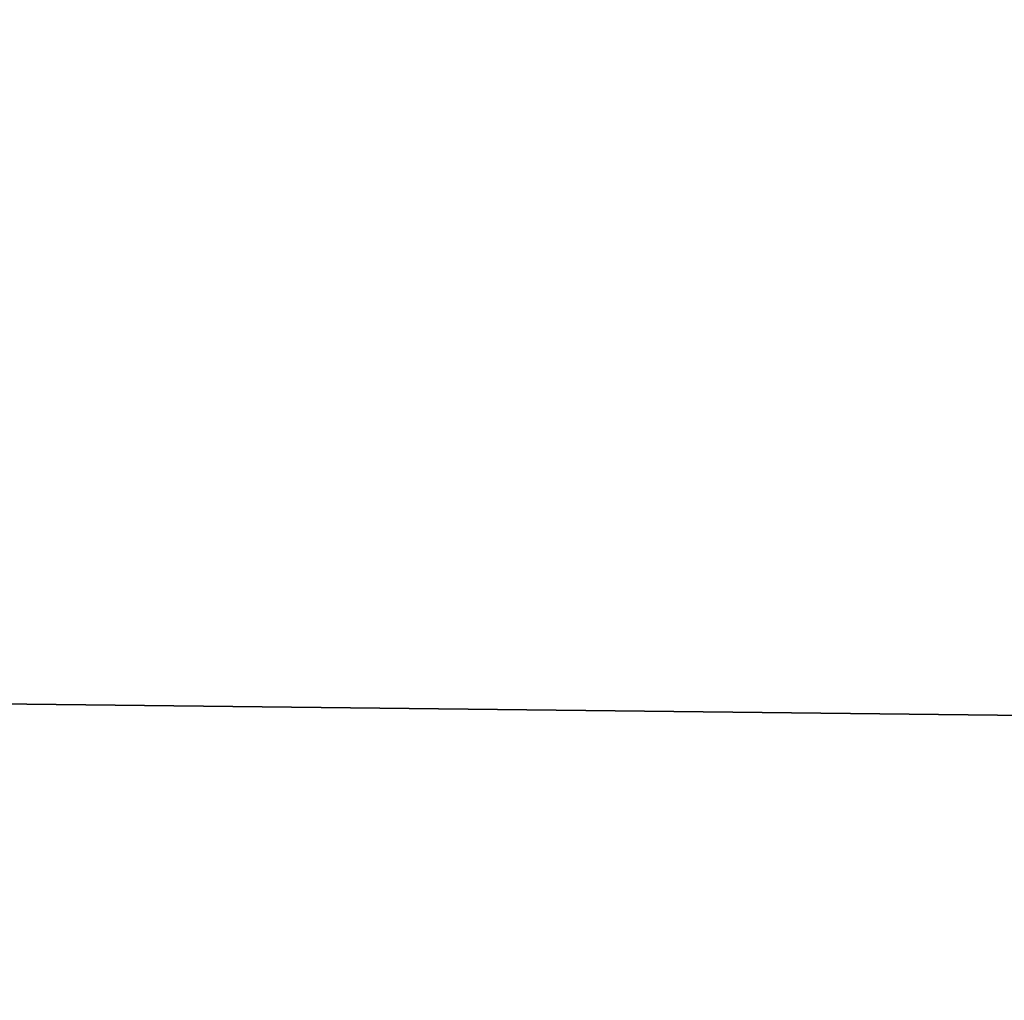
# Model space of a CAD drawing. Header units: millimetres. Extents: x -522 to 188, y -54 to 63.
# Tile 816 of 1056: x -2.51059 to -2.508, y -36.79742 to -36.79483. Entities that reach past the tile are written whole.
import ezdxf

# ---------------------------------------------------------------- set-up
doc = ezdxf.new("R2010")
doc.units = ezdxf.units.MM
doc.header["$LTSCALE"] = 65.185185
for name, color, linetype in [('1', 7, 'CONTINUOUS'), ('2', 7, 'CONTINUOUS'), ('8', 7, 'CONTINUOUS'), ('9', 7, 'CONTINUOUS')]:
    doc.layers.add(name, color=color, linetype=linetype)

msp = doc.modelspace()

# ---------------------------------------------------------------- linework, layer by layer
at = {"layer": '1', "color": 7, "linetype": 'CONTINUOUS'}
for points in [[(-2.5362295, -36.8, -12.7501964), (-1.6968405, 23, -12.8887832), (-1.696884, -36.8, -12.8887768), (-2.5362295, -36.8, -12.7501964)], [(-2.5361742, 23, -12.7502086), (-1.6968405, 23, -12.8887832), (-2.5362295, -36.8, -12.7501964), (-2.5361742, 23, -12.7502086)]]:
    msp.add_3dface(points, dxfattribs=at)
at = {"layer": '2', "color": 7, "linetype": 'CONTINUOUS'}
for points in [[(-1.696884, -36.8, 12.8887768), (-2.5361742, 23, 12.7502086), (-2.5362295, -36.8, 12.7501964), (-1.696884, -36.8, 12.8887768)], [(-1.6968405, 23, 12.8887832), (-2.5361742, 23, 12.7502086), (-1.696884, -36.8, 12.8887768), (-1.6968405, 23, 12.8887832)]]:
    msp.add_3dface(points, dxfattribs=at)
at = {"layer": '8', "color": 3, "linetype": 'CONTINUOUS'}
for points in [[(-2.15, -36.7927089, -10.8087802), (-2.5807847, -36.8, -10.5900652), (-2.8523248, -36.7927089, -10.645021), (-2.15, -36.7927089, -10.8087802)], [(-2.2178455, -36.8, -10.6719753), (-2.5807847, -36.8, -10.5900652), (-2.15, -36.7927089, -10.8087802), (-2.2178455, -36.8, -10.6719753)]]:
    msp.add_3dface(points, dxfattribs=at)
at = {"layer": '9', "color": 3, "linetype": 'CONTINUOUS'}
for points in [[(-2.8523248, -36.7927089, 10.645021), (-2.2178446, -36.8, 10.6719755), (-2.15, -36.7927089, 10.8087802), (-2.8523248, -36.7927089, 10.645021)], [(-2.5807838, -36.8, 10.5900654), (-2.2178446, -36.8, 10.6719755), (-2.8523248, -36.7927089, 10.645021), (-2.5807838, -36.8, 10.5900654)]]:
    msp.add_3dface(points, dxfattribs=at)

doc.saveas('drawing.dxf')
